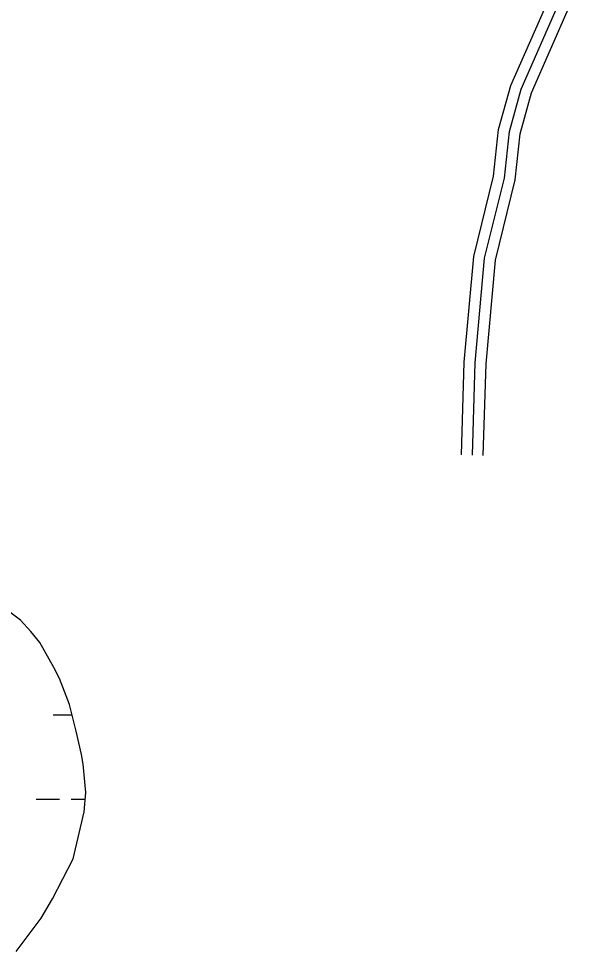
# Model space of a CAD drawing. Extents: x 3279314 to 3317160, y 734079 to 759431.
# Drawn here: x 3303655 to 3304437, y 742676 to 743951 of the extents above; entities that cross this region are included whole.
import ezdxf

# ---------------------------------------------------------------- set-up
doc = ezdxf.new("R2010")
doc.units = 0
doc.layers.add('V-ROAD-CNTR', color=7, linetype='Continuous')
doc.layers.add('V-WETL-SWMP', color=7, linetype='Continuous')

msp = doc.modelspace()

# ---------------------------------------------------------------- linework, layer by layer
at = {"layer": 'V-ROAD-CNTR'}
for points in [[(3304260.6, 743354.5), (3304264.6, 743480.8), (3304277.6, 743625.7), (3304304.5, 743735.4), (3304311.4, 743799), (3304328, 743859.4), (3304381, 743979.6), (3304403.2, 744032.5), (3304406.8, 744133.3), (3304386.3, 744264.2), (3304348.8, 744400.4), (3304329.3, 744519.4), (3304323.7, 744635.5)], [(3304275.6, 743354), (3304279.6, 743479.9), (3304292.4, 743623.2), (3304319.4, 743732.8), (3304326.2, 743796.2), (3304342.1, 743854.3), (3304394.8, 743973.7), (3304418.1, 744029.2), (3304421.9, 744134.2), (3304401, 744267.3), (3304363.5, 744403.6), (3304344.2, 744521), (3304338.6, 744636.4)], [(3304275.6, 743354), (3304279.6, 743479.9), (3304292.4, 743623.2), (3304319.4, 743732.8), (3304326.2, 743796.2), (3304342.1, 743854.3), (3304394.8, 743973.7), (3304418.1, 744029.2), (3304421.9, 744134.2), (3304401, 744267.3), (3304363.5, 744403.6), (3304344.2, 744521), (3304338.6, 744636.4)], [(3304290.6, 743353.5), (3304294.6, 743478.9), (3304307.3, 743620.7), (3304334.2, 743730.2), (3304341, 743793.4), (3304356.3, 743849.3), (3304408.6, 743967.8), (3304432.9, 744025.9), (3304436.9, 744135.1), (3304415.7, 744270.5), (3304378.2, 744406.8), (3304359.2, 744522.5), (3304353.6, 744637.3)]]:
    msp.add_lwpolyline(points, dxfattribs=at)
at = {"layer": 'V-WETL-SWMP'}
for p, q in [((3303657.8, 743128.5), (3303637.9, 743143.4)), ((3303657.8, 743128.5), (3303637.9, 743143.4)), ((3303672.1, 743112.7), (3303657.8, 743128.5)), ((3303672.1, 743112.7), (3303657.8, 743128.5)), ((3303684.1, 743097.7), (3303672.1, 743112.7)), ((3303684.1, 743097.7), (3303672.1, 743112.7)), ((3303703.3, 743063.6), (3303684.1, 743097.7)), ((3303703.3, 743063.6), (3303684.1, 743097.7)), ((3303711.3, 743048.6), (3303703.3, 743063.6)), ((3303711.3, 743048.6), (3303703.3, 743063.6)), ((3303725, 743013), (3303711.3, 743048.6)), ((3303725, 743013), (3303711.3, 743048.6)), ((3303733.9, 742976.5), (3303725, 743013)), ((3303733.9, 742976.5), (3303725, 743013)), ((3303702.6, 742998.9), (3303728.4, 742998.9)), ((3303741.2, 742944.8), (3303733.9, 742976.5)), ((3303741.2, 742944.8), (3303733.9, 742976.5)), ((3303743.6, 742931.4), (3303741.2, 742944.8)), ((3303743.6, 742931.4), (3303741.2, 742944.8)), ((3303747, 742892.5), (3303743.6, 742931.4)), ((3303747, 742892.5), (3303743.6, 742931.4)), ((3303679.3, 742883.4), (3303711.3, 742883.4)), ((3303727.3, 742883.5), (3303746.2, 742883.5)), ((3303744.7, 742866.3), (3303747, 742892.5)), ((3303744.7, 742866.3), (3303747, 742892.5)), ((3303730, 742802), (3303744.7, 742866.3)), ((3303730, 742802), (3303744.7, 742866.3)), ((3303701.7, 742747.1), (3303730, 742802)), ((3303701.7, 742747.1), (3303730, 742802)), ((3303685.9, 742720.9), (3303701.7, 742747.1)), ((3303685.9, 742720.9), (3303701.7, 742747.1)), ((3303652, 742675.5), (3303685.9, 742720.9)), ((3303652, 742675.5), (3303685.9, 742720.9))]:
    msp.add_line(p, q, dxfattribs=at)

doc.saveas('drawing.dxf')
